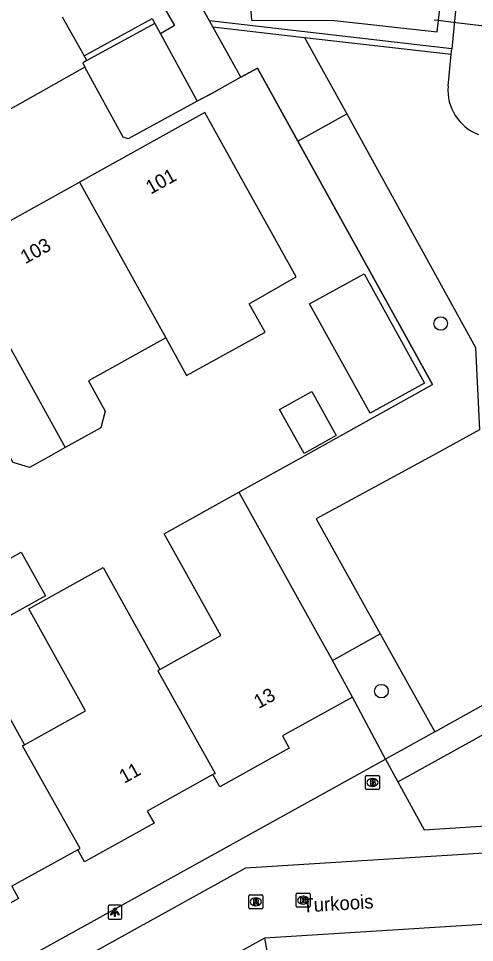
# Model space of a CAD drawing. Extents: x 159628 to 160723, y 388176 to 389416.
# Drawn here: x 160263.3 to 160296.1, y 388464.9 to 388531.5 of the extents above; entities that cross this region are included whole.
import ezdxf

# ---------------------------------------------------------------- set-up
doc = ezdxf.new("R2010")
doc.units = 0
for name, color, linetype in [('IMGEO_Boom', 7, 'Continuous'), ('IMGEO_Brandkraan', 7, 'Continuous'), ('IMGEO_Duiker', 7, 'Continuous'), ('IMGEO_Groenvoorziening', 7, 'Continuous'), ('IMGEO_Haag', 7, 'Continuous'), ('IMGEO_Hek', 7, 'Continuous'), ('IMGEO_Kolk', 7, 'Continuous'), ('IMGEO_Lichtpunt', 7, 'Continuous'), ('IMGEO_Meer_plas_ven_vijver', 7, 'Continuous'), ('IMGEO_Openbare_ruimte_label', 7, 'Continuous'), ('IMGEO_Pand', 7, 'Continuous'), ('IMGEO_Pand_nummerreeks', 7, 'Continuous'), ('IMGEO_Rijbaan_lokaal_open', 7, 'Continuous'), ('IMGEO_Rioolput', 7, 'Continuous'), ('IMGEO_Voetpad_halfverhard', 7, 'Continuous'), ('IMGEO_Voetpad_open', 7, 'Continuous'), ('IMGEO_Waterloop', 7, 'Continuous')]:
    doc.layers.add(name, color=color, linetype=linetype)

msp = doc.modelspace()

# ---------------------------------------------------------------- linework, layer by layer
at = {"layer": 'IMGEO_Boom'}
for centre in [(160293.674, 388509.494), (160289.407, 388483.023)]:
    msp.add_circle(centre, 0.489, dxfattribs=at)
at = {"layer": 'IMGEO_Brandkraan'}
for p, q in [((160288.26, 388476.021), (160288.26, 388476.873)), ((160288.335, 388476.947), (160289.187, 388476.947)), ((160288.748, 388476.727), (160288.773, 388476.727)), ((160289.261, 388476.873), (160289.261, 388476.021)), ((160289.187, 388475.947), (160288.335, 388475.947)), ((160288.771, 388476.167), (160288.746, 388476.167))]:
    msp.add_line(p, q, dxfattribs=at)
for points in [[(160288.26, 388476.021), (160288.26, 388476.873)], [(160288.335, 388476.947), (160289.187, 388476.947)], [(160288.608, 388476.647), (160288.608, 388476.247), (160288.821, 388476.247)], [(160288.839, 388476.647), (160288.608, 388476.647)], [(160288.787, 388476.566), (160288.733, 388476.566), (160288.733, 388476.49)], [(160289.261, 388476.873), (160289.261, 388476.021)], [(160289.187, 388475.947), (160288.335, 388475.947)], [(160288.733, 388476.49), (160288.786, 388476.49)], [(160288.795, 388476.414), (160288.733, 388476.414), (160288.733, 388476.333)], [(160288.733, 388476.333), (160288.795, 388476.333)]]:
    msp.add_lwpolyline(points, dxfattribs=at)
for centre, radius, start, end in [((160288.337, 388476.871), 0.0765, 91.55205, 178.44795), ((160288.337, 388476.871), 0.0765, 91.55205, 178.44795), ((160288.788, 388476.528), 0.0379, 267.82845, 90.93552), ((160288.843, 388476.502), 0.145, 59.4692, 91.53667), ((160288.868, 388476.549), 0.0922, 285.51372, 58.15012), ((160289.185, 388476.871), 0.0765, 1.55205, 88.44795), ((160289.185, 388476.871), 0.0765, 1.55205, 88.44795), ((160288.337, 388476.023), 0.0765, 181.55205, 268.44795), ((160288.337, 388476.023), 0.0765, 181.55205, 268.44795), ((160288.796, 388476.373), 0.0404, 269.87594, 90.50774), ((160288.827, 388476.498), 0.251, 268.66757, 293.53466), ((160288.873, 388476.357), 0.105, 301.31148, 78.98903), ((160289.185, 388476.023), 0.0765, 271.55205, 358.44795), ((160289.185, 388476.023), 0.0765, 271.55205, 358.44795)]:
    msp.add_arc(centre, radius, start, end, dxfattribs=at)
for centre, major_axis, ratio, start_param, end_param in [((160288.747, 388476.447), (-0.387, 0.002), 0.722429, 4.712389, 7.853982), ((160288.772, 388476.447), (-0.39, 0.002), 0.717154, 1.570796, 4.712389)]:
    msp.add_ellipse(centre, major_axis=major_axis, ratio=ratio, start_param=start_param, end_param=end_param, dxfattribs=at)
at = {"layer": 'IMGEO_Duiker'}
msp.add_lwpolyline([(160293.197, 388531.36), (160293.521, 388531.322), (160294.767, 388531.175), (160296.608, 388530.959), (160298.152, 388530.777), (160298.649, 388530.718)], dxfattribs=at)
at = {"layer": 'IMGEO_Groenvoorziening'}
for points in [[(160283.875, 388530.089), (160286.906, 388524.589)], [(160283.386, 388522.627), (160280.484, 388527.875), (160279.286, 388527.219)], [(160283.386, 388522.627), (160286.906, 388524.589)], [(160286.906, 388524.589), (160296.182, 388507.757), (160296.458, 388501.825), (160293.104, 388500), (160284.695, 388495.424), (160289.321, 388487.141)], [(160279.136, 388497.342), (160283.907, 388500), (160293.076, 388505.108), (160283.386, 388522.627)], [(160285.872, 388485.223), (160289.321, 388487.141)], [(160289.321, 388487.141), (160293.255, 388480.096)], [(160289.692, 388478.113), (160287.33, 388482.6)]]:
    msp.add_lwpolyline(points, dxfattribs=at)
at = {"layer": 'IMGEO_Haag'}
for points in [[(160267.991, 388528.77), (160272.903, 388531.453), (160273.094, 388531.102)], [(160294.473, 388529.274), (160277.017, 388531.279)], [(160277.257, 388530.849), (160283.875, 388530.089)], [(160283.875, 388530.089), (160294.434, 388528.876)]]:
    msp.add_lwpolyline(points, dxfattribs=at)
at = {"layer": 'IMGEO_Hek'}
for points in [[(160279.286, 388527.219), (160280.484, 388527.875), (160283.386, 388522.627)], [(160277.546, 388526.235), (160276.142, 388525.5)], [(160283.386, 388522.627), (160293.076, 388505.108)]]:
    msp.add_lwpolyline(points, dxfattribs=at)
at = {"layer": 'IMGEO_Kolk'}
for p, q in [((160283.27, 388467.549), (160283.27, 388468.401)), ((160283.345, 388468.475), (160284.197, 388468.475)), ((160283.758, 388468.255), (160283.783, 388468.255)), ((160284.271, 388468.401), (160284.271, 388467.549)), ((160284.197, 388467.475), (160283.345, 388467.475)), ((160283.781, 388467.695), (160283.756, 388467.695))]:
    msp.add_line(p, q, dxfattribs=at)
for points in [[(160283.27, 388467.549), (160283.27, 388468.401)], [(160283.345, 388468.475), (160284.197, 388468.475)], [(160283.591, 388468.175), (160283.714, 388468.175), (160283.714, 388468.024), (160283.844, 388468.175), (160284.008, 388468.175), (160283.862, 388468.024), (160284.015, 388467.775), (160283.863, 388467.775), (160283.778, 388467.939), (160283.714, 388467.872), (160283.714, 388467.775), (160283.591, 388467.775), (160283.591, 388468.175)], [(160284.271, 388468.401), (160284.271, 388467.549)], [(160284.197, 388467.475), (160283.345, 388467.475)]]:
    msp.add_lwpolyline(points, dxfattribs=at)
for centre, start, end in [((160283.347, 388468.399), 91.55205, 178.44795), ((160283.347, 388468.399), 91.55205, 178.44795), ((160284.195, 388468.399), 1.55205, 88.44795), ((160284.195, 388468.399), 1.55205, 88.44795), ((160283.347, 388467.551), 181.55205, 268.44795), ((160283.347, 388467.551), 181.55205, 268.44795), ((160284.195, 388467.551), 271.55205, 358.44795), ((160284.195, 388467.551), 271.55205, 358.44795)]:
    msp.add_arc(centre, 0.0765, start, end, dxfattribs=at)
for centre, major_axis, ratio, start_param, end_param in [((160283.757, 388467.975), (-0.387, 0.002), 0.722429, 4.712389, 7.853982), ((160283.782, 388467.975), (-0.39, 0.002), 0.717154, 1.570796, 4.712389)]:
    msp.add_ellipse(centre, major_axis=major_axis, ratio=ratio, start_param=start_param, end_param=end_param, dxfattribs=at)
at = {"layer": 'IMGEO_Lichtpunt'}
for p, q in [((160269.717, 388467.513), (160269.717, 388466.706)), ((160269.717, 388467.513), (160269.717, 388466.706)), ((160270.619, 388467.608), (160269.811, 388467.608)), ((160270.619, 388467.608), (160269.811, 388467.608)), ((160270.713, 388466.706), (160270.713, 388467.513)), ((160270.713, 388466.706), (160270.713, 388467.513)), ((160269.811, 388466.612), (160270.619, 388466.612)), ((160269.811, 388466.612), (160270.619, 388466.612))]:
    msp.add_line(p, q, dxfattribs=at)
for points in [[(160270.091, 388467.177), (160270.13, 388467.149), (160269.942, 388466.887), (160269.904, 388466.914), (160270.091, 388467.177)], [(160270.193, 388467.129), (160270.24, 388467.129), (160270.24, 388466.807), (160270.193, 388466.807), (160270.193, 388467.129)], [(160270.303, 388467.149), (160270.341, 388467.176), (160270.528, 388466.914), (160270.489, 388466.886), (160270.303, 388467.149)]]:
    msp.add_lwpolyline(points, dxfattribs=at)
msp.add_circle((160270.216, 388467.311), 0.0994, dxfattribs=at)
for centre, start, end in [((160269.811, 388467.513), 90, 180), ((160269.811, 388467.513), 90, 180), ((160270.619, 388467.513), 0, 90), ((160270.619, 388467.513), 0, 90), ((160269.811, 388466.706), 180, 270), ((160269.811, 388466.706), 180, 270), ((160270.619, 388466.706), 270, 0), ((160270.619, 388466.706), 270, 360)]:
    msp.add_arc(centre, 0.0946, start, end, dxfattribs=at)
at = {"layer": 'IMGEO_Meer_plas_ven_vijver'}
for points in [[(160273.094, 388531.102), (160268.186, 388528.421)], [(160273.094, 388531.102), (160273.501, 388530.355)], [(160276.142, 388525.5), (160271.177, 388522.781), (160270.804, 388522.901), (160268.058, 388527.952)]]:
    msp.add_lwpolyline(points, dxfattribs=at)
at = {"layer": 'IMGEO_Pand'}
for points in [[(160273.87, 388508.459), (160275.376, 388505.74), (160281.023, 388508.875), (160279.885, 388510.919), (160283.274, 388512.848), (160279.143, 388520.262), (160276.68, 388524.681), (160267.66, 388519.67)], [(160258.781, 388514.738), (160267.66, 388519.67)], [(160267.66, 388519.67), (160273.87, 388508.459)], [(160258.781, 388514.738), (160266.629, 388500.555)], [(160284.235, 388510.903), (160288.151, 388513.075), (160292.516, 388505.206), (160288.6, 388503.034), (160284.235, 388510.903)], [(160273.87, 388508.459), (160268.299, 388505.367), (160269.516, 388503.175), (160269.205, 388501.985), (160266.629, 388500.555)], [(160282.072, 388503.302), (160284.399, 388504.593), (160286.156, 388501.424), (160283.83, 388500.134), (160282.072, 388503.302)], [(160266.629, 388500.555), (160265.629, 388500), (160264.053, 388499.125), (160262.879, 388499.49), (160262.596, 388500), (160261.662, 388501.682), (160258.632, 388500), (160256.091, 388498.589)], [(160273.455, 388484.576), (160277.85, 388487.019), (160273.77, 388494.36), (160279.136, 388497.342)], [(160279.136, 388497.342), (160284.901, 388486.971), (160285.872, 388485.223)], [(160260.523, 388491.396), (160263.471, 388493.034), (160265.222, 388489.883), (160262.274, 388488.244), (160260.523, 388491.396)], [(160263.711, 388479.16), (160268.098, 388481.598), (160264.018, 388488.939), (160269.374, 388491.916), (160273.455, 388484.576)], [(160258.969, 388486.132), (160259.631, 388486.5), (160263.711, 388479.16)], [(160287.33, 388482.6), (160285.872, 388485.223)], [(160273.455, 388484.576), (160273.298, 388484.489), (160277.432, 388477.101), (160277.275, 388477.014)], [(160287.33, 388482.6), (160282.285, 388479.794), (160282.77, 388478.92), (160277.76, 388476.14), (160277.275, 388477.014)], [(160267.543, 388471.593), (160267.701, 388471.68), (160263.554, 388479.073), (160263.711, 388479.16)], [(160277.275, 388477.014), (160272.543, 388474.383), (160273.03, 388473.51), (160268.03, 388470.72), (160267.543, 388471.593)], [(160267.543, 388471.593), (160262.794, 388468.974), (160263.28, 388468.1), (160258.27, 388465.31), (160257.784, 388466.184)]]:
    msp.add_lwpolyline(points, dxfattribs=at)
at = {"layer": 'IMGEO_Rijbaan_lokaal_open'}
for points in [[(160266.421, 388531.582), (160267.991, 388528.77)], [(160268.186, 388528.421), (160267.891, 388528.259), (160268.058, 388527.952)], [(160268.186, 388528.421), (160267.991, 388528.77)], [(160268.058, 388527.952), (160260.142, 388523.506)], [(160302.93, 388471.729), (160279.625, 388470.268), (160246.88, 388452.157)], [(160303.248, 388466.634), (160280.981, 388465.243)], [(160280.981, 388465.243), (160249.362, 388447.687)]]:
    msp.add_lwpolyline(points, dxfattribs=at)
at = {"layer": 'IMGEO_Rioolput'}
for p, q in [((160279.86, 388467.423), (160279.86, 388468.275)), ((160279.935, 388468.349), (160280.787, 388468.349)), ((160280.348, 388468.129), (160280.373, 388468.129)), ((160280.861, 388468.275), (160280.861, 388467.423)), ((160280.787, 388467.349), (160279.935, 388467.349)), ((160280.371, 388467.569), (160280.346, 388467.569))]:
    msp.add_line(p, q, dxfattribs=at)
for points in [[(160279.86, 388467.423), (160279.86, 388468.275)], [(160279.935, 388468.349), (160280.787, 388468.349)], [(160280.449, 388468.047), (160280.197, 388468.049), (160280.197, 388467.649)], [(160280.375, 388467.968), (160280.321, 388467.968), (160280.321, 388467.887)], [(160280.321, 388467.887), (160280.373, 388467.887)], [(160280.861, 388468.275), (160280.861, 388467.423)], [(160280.787, 388467.349), (160279.935, 388467.349)], [(160280.197, 388467.649), (160280.321, 388467.649), (160280.321, 388467.811), (160280.332, 388467.811)], [(160280.379, 388467.782), (160280.45, 388467.649), (160280.59, 388467.649), (160280.525, 388467.775)]]:
    msp.add_lwpolyline(points, dxfattribs=at)
for centre, radius, start, end in [((160279.937, 388468.273), 0.0765, 91.55205, 178.44795), ((160279.937, 388468.273), 0.0765, 91.55205, 178.44795), ((160280.357, 388468.076), 0.19, 274.7715, 282.96867), ((160280.381, 388467.872), 0.0964, 77.00612, 93.18647), ((160280.395, 388467.929), 0.0378, 276.66336, 79.67722), ((160280.448, 388467.937), 0.109, 350.36119, 89.41601), ((160280.446, 388467.937), 0.112, 277.58423, 350.98172), ((160280.785, 388468.273), 0.0765, 1.55205, 88.44795), ((160280.785, 388468.273), 0.0765, 1.55205, 88.44795), ((160279.937, 388467.425), 0.0765, 181.55205, 268.44795), ((160279.937, 388467.425), 0.0765, 181.55205, 268.44795), ((160280.331, 388467.758), 0.0533, 26.02933, 88.69889), ((160280.43, 388467.722), 0.108, 29.51342, 73.79051), ((160280.785, 388467.425), 0.0765, 271.55205, 358.44795), ((160280.785, 388467.425), 0.0765, 271.55205, 358.44795)]:
    msp.add_arc(centre, radius, start, end, dxfattribs=at)
for centre, major_axis, ratio, start_param, end_param in [((160280.347, 388467.849), (-0.387, 0.002), 0.722429, 4.712389, 7.853982), ((160280.372, 388467.849), (-0.39, 0.002), 0.717154, 1.570796, 4.712389)]:
    msp.add_ellipse(centre, major_axis=major_axis, ratio=ratio, start_param=start_param, end_param=end_param, dxfattribs=at)
at = {"layer": 'IMGEO_Voetpad_halfverhard'}
for points in [[(160294.988, 388534.502), (160294.473, 388529.274)], [(160294.434, 388528.876), (160294.473, 388529.274)], [(160294.207, 388526.571), (160294.434, 388528.876)], [(160293.255, 388480.096), (160301.124, 388484.475)], [(160290.584, 388476.495), (160300.637, 388482.051)], [(160293.255, 388480.096), (160289.692, 388478.113)]]:
    msp.add_lwpolyline(points, dxfattribs=at)
msp.add_arc((160297.586, 388526.28), 3.391, 175.07655, 249.62619, dxfattribs=at)
at = {"layer": 'IMGEO_Voetpad_open'}
for points in [[(160277.017, 388531.279), (160275.059, 388534.782)], [(160272.683, 388534.114), (160274.513, 388530.94), (160273.501, 388530.355)], [(160277.257, 388530.849), (160277.017, 388531.279)], [(160279.286, 388527.219), (160277.257, 388530.849)], [(160273.501, 388530.355), (160276.142, 388525.5)], [(160279.286, 388527.219), (160276.984, 388525.941), (160276.142, 388525.5)], [(160219.753, 388439.417), (160289.692, 388478.113)], [(160289.692, 388478.113), (160290.584, 388476.495)], [(160290.584, 388476.495), (160292.486, 388473.043), (160302.87, 388473.697)], [(160280.981, 388465.243), (160281.401, 388462.982)]]:
    msp.add_lwpolyline(points, dxfattribs=at)
at = {"layer": 'IMGEO_Waterloop'}
msp.add_lwpolyline([(160293.424, 388530.497), (160293.521, 388531.322), (160293.712, 388532.956), (160285.39, 388533.817), (160279.897, 388533.184), (160280.05, 388531.338), (160286.022, 388531.311), (160293.424, 388530.497)], dxfattribs=at)

# ---------------------------------------------------------------- texts
at = {"layer": 'IMGEO_Openbare_ruimte_label'}
msp.add_text('Turkoois', height=1, rotation=3.55489, dxfattribs=at).set_placement((160283.74, 388467.075))
at = {"layer": 'IMGEO_Pand_nummerreeks'}
for s, rotation, p in [('101', 29.05469, (160272.784, 388518.764)), ('103', 29.05253, (160263.762, 388513.753)), ('13', 29.04841, (160280.566, 388481.725)), ('11', 29.04841, (160270.872, 388476.342))]:
    msp.add_text(s, height=1, rotation=rotation, dxfattribs=at).set_placement(p)

doc.saveas('drawing.dxf')
